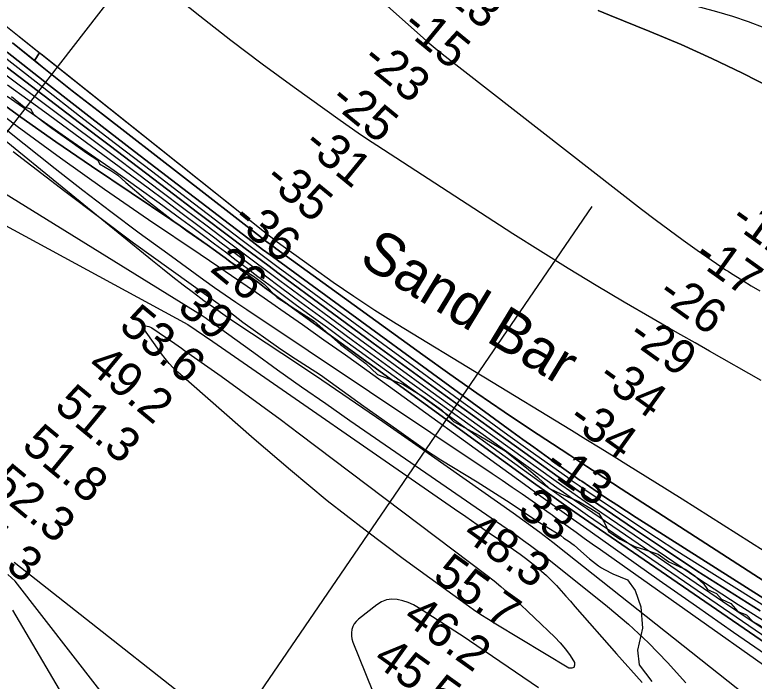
# Model space of a CAD drawing. Extents: x 3161615 to 3199515, y 867541 to 892976.
# Drawn here: x 3183730 to 3185169, y 880499 to 881796 of the extents above; entities that cross this region are included whole.
import ezdxf

# ---------------------------------------------------------------- set-up
doc = ezdxf.new("R2010")
doc.units = 0
for name, color, linetype in [('V-RIVR-EDGE', 7, 'Continuous'), ('V-RIVR-IDEN', 7, 'Continuous'), ('V-RIVR-RANG', 7, 'Continuous'), ('V-SITE-VEGE', 7, 'Continuous'), ('V-TOPO-DPTH', 7, 'Continuous'), ('V-TOPO-MAJR', 7, 'Continuous'), ('V-TOPO-MINR', 7, 'Continuous'), ('V-TOPO-WATR', 7, 'Continuous')]:
    doc.layers.add(name, color=color, linetype=linetype)

msp = doc.modelspace()

# ---------------------------------------------------------------- linework, layer by layer
at = {"layer": 'V-RIVR-EDGE'}
for points in [[(3183724, 881636.8), (3183748.3, 881617.2), (3183760.6, 881613.3), (3183766.8, 881602.8), (3183784.4, 881589), (3183802, 881575.6), (3183837.3, 881550.7), (3183869.6, 881527.7), (3183891.5, 881512.9), (3183894.9, 881506.2), (3183916.8, 881492.8), (3183931, 881483.7), (3183946.3, 881469.8), (3183984.8, 881437.3), (3184034.8, 881398.6), (3184064.8, 881375.6), (3184123.3, 881335.4), (3184153.3, 881313.4), (3184194.8, 881287.5), (3184215.2, 881271.7), (3184240.9, 881245.9), (3184277.1, 881222.5), (3184312.8, 881200), (3184363.7, 881154.5), (3184413.2, 881117.7), (3184436.1, 881096.2), (3184485.1, 881077), (3184524.2, 881053), (3184560.3, 881027.2), (3184583.7, 881004.7), (3184633.7, 880977.4), (3184684.1, 880947.7), (3184726, 880914.7), (3184747, 880896.5), (3184770.7, 880874.1), (3184792.7, 880864), (3184827.4, 880849.1), (3184851.2, 880835.3), (3184866.5, 880825.7), (3184877.9, 880807.1), (3184885.5, 880790.8), (3184908.3, 880775.5), (3184936.9, 880761.6), (3184955.5, 880755.8), (3184982.2, 880746.2), (3185002.6, 880731.4), (3185036, 880716.5), (3185053.1, 880704.1), (3185069.3, 880689.7), (3185078.3, 880677.8), (3185095.5, 880669.6), (3185105, 880658.7), (3185123.6, 880650.5)], [(3185123.6, 880650.5), (3185136.9, 880634.7), (3185154, 880628.5), (3185166.4, 880615.1), (3185180.2, 880607.4), (3185211.6, 880579.7), (3185250.2, 880553.4), (3185304, 880527.5), (3185312.6, 880525.1), (3185321.1, 880517.9), (3185333, 880514.1), (3185360.2, 880513.1), (3185368.3, 880510.7), (3185378.8, 880499.7), (3185393.6, 880492)]]:
    msp.add_lwpolyline(points, dxfattribs=at)
at = {"layer": 'V-RIVR-RANG'}
for p, q in [((3181801.2, 879095.8), (3184051.7, 882002.4)), ((3182760.7, 878360.6), (3184853.5, 881422.8))]:
    msp.add_line(p, q, dxfattribs=at)
at = {"layer": 'V-SITE-VEGE'}
msp.add_lwpolyline([(3183727.1, 881529.7), (3183827.7, 881452.8), (3183961.5, 881352.4), (3184146.9, 881219.3), (3184173.7, 881197.6), (3184243.5, 881148.8), (3184267.2, 881132.3), (3184324.8, 881095.7), (3184409.6, 881034.2), (3184472.9, 880989.5), (3184529.3, 880949.3), (3184559.2, 880930.3), (3184629.8, 880887), (3184694.2, 880846.3), (3184747.9, 880810.3), (3184761, 880802.3), (3184792.9, 880783), (3184798.6, 880777.6), (3184803.7, 880774.1), (3184809, 880770.9), (3184813.9, 880767.5), (3184818.7, 880763.8), (3184831.4, 880752), (3184848.4, 880737.5), (3184865.9, 880723.7), (3184871.6, 880719.8), (3184877.4, 880716.4), (3184893.7, 880708.2), (3184922.1, 880696.3), (3184937.2, 880675.7), (3184948.6, 880643.7), (3184951.7, 880602.2), (3184941.9, 880559.8), (3184945.3, 880531.1), (3184969.5, 880498.7)], dxfattribs=at)
at = {"layer": 'V-TOPO-DPTH'}
for points in [[(3182509.3, 882800.7), (3183017.5, 882383.2), (3183030.5, 882370.6), (3183043.7, 882358.1), (3183057.1, 882345.8), (3183070.5, 882333.6), (3183124.8, 882285.2), (3183165.5, 882249), (3183206.3, 882212.8), (3183247.2, 882176.7), (3183288.2, 882140.8), (3183553.9, 881907.9), (3183559.8, 881902.9), (3183565.6, 881897.8), (3183571.5, 881892.8), (3183577.3, 881887.8), (3183622.9, 881849.2), (3183651.7, 881825.1), (3183680.6, 881801.1), (3183709.7, 881777.4), (3183739, 881753.9), (3183778.6, 881722.3)], [(3184327.3, 881927.9), (3184524.7, 881751), (3184532.3, 881744.2), (3184540.1, 881737.6), (3184548, 881731.2), (3184555.9, 881724.8), (3184949.8, 881418), (3184976.5, 881397.6), (3185003.4, 881377.4), (3185030.6, 881357.7), (3185058, 881338.2), (3185104.2, 881306), (3185108.7, 881302.9), (3185113.3, 881299.8), (3185117.9, 881296.8), (3185122.6, 881293.9), (3185146.5, 881279), (3185163.2, 881268.9), (3185180.1, 881259)], [(3184327.3, 881927.9), (3184524.7, 881751), (3184532.3, 881744.2), (3184540.1, 881737.6), (3184548, 881731.2), (3184555.9, 881724.8), (3184949.8, 881418), (3184976.5, 881397.6), (3185003.4, 881377.4), (3185030.6, 881357.7), (3185058, 881338.2), (3185104.2, 881306), (3185108.7, 881302.9), (3185113.3, 881299.8), (3185117.9, 881296.8), (3185122.6, 881293.9), (3185146.5, 881279), (3185163.2, 881268.9), (3185180.1, 881259)], [(3185182.5, 881084.4), (3185082.1, 881141.4), (3185054, 881157.4), (3185026, 881173.4), (3184997.9, 881189.5), (3184969.9, 881205.7), (3184915.9, 881237), (3184861.1, 881269.3), (3184806.7, 881302.1), (3184752.8, 881335.8), (3184699.2, 881369.9), (3184434.5, 881541.6), (3184416.5, 881553.5), (3184398.5, 881565.6), (3184380.7, 881578), (3184363, 881590.5), (3184273.6, 881654.6), (3184211.7, 881699.9), (3184150.4, 881746), (3184090.1, 881793.2), (3184030.3, 881841.2)], [(3185182.5, 881084.4), (3185082.1, 881141.4), (3185054, 881157.4), (3185026, 881173.4), (3184997.9, 881189.5), (3184969.9, 881205.7), (3184915.9, 881237), (3184861.1, 881269.3), (3184806.7, 881302.1), (3184752.8, 881335.8), (3184699.2, 881369.9), (3184434.5, 881541.6), (3184416.5, 881553.5), (3184398.5, 881565.6), (3184380.7, 881578), (3184363, 881590.5), (3184273.6, 881654.6), (3184211.7, 881699.9), (3184150.4, 881746), (3184090.1, 881793.2), (3184030.3, 881841.2)], [(3183539.7, 881827.8), (3183856.4, 881585.9), (3183913.7, 881542.2), (3183970.9, 881498.6), (3184028.2, 881455.1), (3184085.6, 881411.6), (3184156.6, 881357.8), (3184178.5, 881341.3), (3184200.4, 881324.8), (3184222.4, 881308.5), (3184244.4, 881292.2), (3184427.7, 881157.2), (3184491.9, 881110.2), (3184556.2, 881063.3), (3184620.7, 881016.7), (3184685.4, 880970.2), (3184792.3, 880893.8), (3184803.6, 880885.8), (3184815, 880877.8), (3184826.5, 880869.9), (3184837.9, 880862), (3184935.7, 880795.3), (3184996.3, 880754.6), (3185057.3, 880714.3), (3185118.8, 880674.9), (3185180.6, 880635.9)], [(3185180.6, 880635.9), (3185118.8, 880674.9), (3185057.3, 880714.3), (3184996.3, 880754.6), (3184935.7, 880795.3), (3184837.9, 880862), (3184826.5, 880869.9), (3184815, 880877.8), (3184803.6, 880885.8), (3184792.3, 880893.8), (3184685.4, 880970.2), (3184620.7, 881016.7), (3184556.2, 881063.3), (3184491.9, 881110.2), (3184427.7, 881157.2), (3184244.4, 881292.2), (3184222.4, 881308.5), (3184200.4, 881324.8), (3184178.5, 881341.3), (3184156.6, 881357.8), (3184085.6, 881411.6), (3184028.2, 881455.1), (3183970.9, 881498.6), (3183913.7, 881542.2), (3183856.4, 881585.9), (3183539.7, 881827.8)], [(3184865.5, 881804.1), (3184887.6, 881795.2), (3184965.8, 881763.7), (3185026.5, 881738), (3185086.7, 881711.2), (3185146, 881682.4), (3185204.7, 881652.3)], [(3185204.7, 881652.3), (3185146, 881682.4), (3185086.7, 881711.2), (3185026.5, 881738), (3184965.8, 881763.7), (3184887.6, 881795.2), (3184865.5, 881804.1)], [(3183709.7, 881777.4), (3183739, 881753.9), (3184225.5, 881366), (3184228.1, 881363.9), (3184230.8, 881361.8), (3184233.6, 881359.8), (3184236.3, 881357.7), (3184309.9, 881304.1), (3184349.7, 881275.8), (3184390.1, 881248.2), (3184431, 881221.5), (3184472.5, 881195.5), (3184813.3, 880987.4), (3184841.1, 880970.3), (3184868.9, 880953.3), (3184896.6, 880936.2), (3184924.4, 880919), (3184975.7, 880887.1), (3185029, 880853.9), (3185082.2, 880820.5), (3185135.2, 880786.9), (3185188.1, 880753.1)], [(3183725.6, 881741.3), (3183783.7, 881694.6), (3183842.1, 881648.3), (3183900.9, 881602.4), (3184208.1, 881364), (3184215.6, 881358.2), (3184223.2, 881352.5), (3184230.8, 881346.8), (3184238.4, 881341.2), (3184524.4, 881134.3), (3184576.7, 881096.9), (3184629.3, 881060), (3184682.4, 881023.7), (3184735.8, 880987.9), (3184776.7, 880960.8), (3184809.9, 880939), (3184843.1, 880917.1), (3184876.4, 880895.4), (3184909.8, 880873.8), (3185352.8, 880587.6)], [(3183778.6, 881722.3), (3183768.4, 881706.9), (3183725.6, 881741.3)], [(3185462.3, 880485.9), (3184939.5, 880817.7), (3184920.4, 880830), (3184901.3, 880842.4), (3184882.4, 880854.9), (3184863.6, 880867.6), (3184833.3, 880888.2), (3184829.6, 880890.7), (3184826, 880893.2), (3184822.4, 880895.7), (3184818.8, 880898.2), (3184782.9, 880923.7), (3184761.3, 880939), (3184739.9, 880954.4), (3184718.5, 880969.8), (3184697.1, 880985.4), (3184241.3, 881318.2), (3184226.8, 881328.8), (3184212.4, 881339.5), (3184198.1, 881350.2), (3184183.8, 881361.1), (3184046, 881466.4), (3183962.9, 881530.1), (3183880.2, 881594.2), (3183797.7, 881658.7), (3183715.6, 881723.5)], [(3185462.3, 880485.9), (3184939.5, 880817.7), (3184920.4, 880830), (3184901.3, 880842.4), (3184882.4, 880854.9), (3184863.6, 880867.6), (3184833.3, 880888.2), (3184829.6, 880890.7), (3184826, 880893.2), (3184822.4, 880895.7), (3184818.8, 880898.2), (3184782.9, 880923.7), (3184761.3, 880939), (3184739.9, 880954.4), (3184718.5, 880969.8), (3184697.1, 880985.4), (3184241.3, 881318.2), (3184226.8, 881328.8), (3184212.4, 881339.5), (3184198.1, 881350.2), (3184183.8, 881361.1), (3184046, 881466.4), (3183962.9, 881530.1), (3183880.2, 881594.2), (3183797.7, 881658.7), (3183715.6, 881723.5)], [(3185352.8, 880587.6), (3184909.8, 880873.8), (3184876.4, 880895.4), (3184843.1, 880917.1), (3184809.9, 880939), (3184776.7, 880960.8), (3184735.8, 880987.9), (3184682.4, 881023.7), (3184629.3, 881060), (3184576.7, 881096.9), (3184524.4, 881134.3), (3184238.4, 881341.2), (3184230.8, 881346.8), (3184223.2, 881352.5), (3184215.6, 881358.2), (3184208.1, 881364), (3183900.9, 881602.4), (3183842.1, 881648.3), (3183783.7, 881694.6), (3183770.9, 881704.9), (3183768.4, 881706.9), (3183778.6, 881722.3), (3183781.3, 881720.2)], [(3183781.3, 881720.2), (3184225.5, 881366), (3184228.1, 881363.9), (3184230.8, 881361.8), (3184233.6, 881359.8), (3184236.3, 881357.7), (3184309.9, 881304.1), (3184349.7, 881275.8), (3184390.1, 881248.2), (3184431, 881221.5), (3184472.5, 881195.5), (3184813.3, 880987.4), (3184841.1, 880970.3), (3184868.9, 880953.3), (3184896.6, 880936.2), (3184924.4, 880919), (3184975.7, 880887.1), (3185029, 880853.9), (3185082.2, 880820.5), (3185135.2, 880786.9), (3185188.1, 880753.1)], [(3183715.8, 881659.9), (3183755.8, 881631.1), (3183795.7, 881602.1), (3183835.5, 881572.9), (3183989.6, 881459), (3184022.8, 881434.4), (3184056, 881409.6), (3184089.1, 881384.8), (3184122.2, 881359.9), (3184129.4, 881354.5), (3184158.8, 881332.3), (3184188.3, 881310.2), (3184217.9, 881288.1), (3184247.5, 881266.1), (3184287.5, 881236.3), (3184337.3, 881199.6), (3184387.1, 881163), (3184437.1, 881126.6), (3184487.1, 881090.4), (3184765.9, 880889.5), (3184784.9, 880875.9), (3184804.1, 880862.4), (3184823.3, 880849), (3184842.5, 880835.7), (3185106.9, 880654.9), (3185162.7, 880617.4), (3185218.9, 880580.5)], [(3183715.8, 881659.9), (3183755.8, 881631.1), (3183795.7, 881602.1), (3183835.5, 881572.9), (3183989.6, 881459), (3184022.8, 881434.4), (3184056, 881409.6), (3184089.1, 881384.8), (3184122.2, 881359.9), (3184129.4, 881354.5), (3184158.8, 881332.3), (3184188.3, 881310.2), (3184217.9, 881288.1), (3184247.5, 881266.1), (3184287.5, 881236.3), (3184337.3, 881199.6), (3184387.1, 881163), (3184437.1, 881126.6), (3184487.1, 881090.4), (3184765.9, 880889.5), (3184784.9, 880875.9), (3184804.1, 880862.4), (3184823.3, 880849), (3184842.5, 880835.7), (3185106.9, 880654.9), (3185162.7, 880617.4), (3185218.9, 880580.5)], [(3185364.6, 880453.9), (3184847.1, 880809.4), (3184820.1, 880828.2), (3184793.1, 880847), (3184766.3, 880866.1), (3184739.6, 880885.4), (3184256.4, 881236.1), (3184242.9, 881245.9), (3184229.5, 881255.7), (3184216.2, 881265.6), (3184202.8, 881275.5), (3184194.6, 881281.6), (3184185.4, 881288.5), (3184176.2, 881295.4), (3184167, 881302.3), (3184157.9, 881309.2), (3184148.7, 881316.1), (3184139.5, 881323), (3184130.2, 881329.8), (3184120.9, 881336.5), (3184104.7, 881348.3), (3184087.2, 881360.8), (3184069.6, 881373.2), (3184051.9, 881385.4), (3184034.1, 881397.4), (3183879.3, 881501.3), (3183810.3, 881548.5), (3183742, 881596.5), (3183674.6, 881645.7)]]:
    msp.add_lwpolyline(points, dxfattribs=at)
at = {"layer": 'V-TOPO-MAJR'}
for points in [[(3183463.2, 881753.7), (3183998.2, 881317.8), (3184017.9, 881302), (3184037.7, 881286.2), (3184057.7, 881270.7), (3184077.8, 881255.4), (3184098.1, 881240.3), (3184118.6, 881225.5), (3184139.4, 881211.1), (3184160.3, 881196.9), (3184249.9, 881137.7), (3184315.6, 881093.8), (3184381, 881049.6), (3184446, 881004.8), (3184510.8, 880959.7), (3184699.7, 880826.7), (3184725.8, 880808), (3184751.7, 880789), (3184777.2, 880769.6), (3184802.5, 880749.8), (3185152.6, 880471.8)], [(3184024.9, 880130.1), (3183726.4, 880637.2)]]:
    msp.add_lwpolyline(points, dxfattribs=at)
at = {"layer": 'V-TOPO-MINR'}
for points in [[(3185188, 881770.7), (3185158.1, 881782.6), (3185127.5, 881792.7), (3185096.4, 881801.5), (3185065.2, 881809.9), (3185034.1, 881818.8), (3185003.3, 881828.6), (3184972.7, 881838.9), (3184964, 881841.9), (3184929.5, 881855.2), (3184895.7, 881869.6), (3184862.7, 881886), (3184830.3, 881903.7), (3184749.5, 881950.7), (3184738.3, 881957.8), (3184344.4, 882420.1), (3184333.4, 882439.1), (3184322.2, 882458)], [(3184327.3, 881927.9), (3184524.7, 881751), (3184532.3, 881744.2), (3184540.1, 881737.6), (3184548, 881731.2), (3184555.9, 881724.8), (3184949.8, 881418), (3184976.5, 881397.6), (3185003.4, 881377.4), (3185030.6, 881357.7), (3185058, 881338.2), (3185104.2, 881306), (3185108.7, 881302.9), (3185113.3, 881299.8), (3185117.9, 881296.8), (3185122.6, 881293.9), (3185146.5, 881279), (3185163.2, 881268.9), (3185180.1, 881259)], [(3185182.5, 881084.4), (3185082.1, 881141.4), (3185054, 881157.4), (3185026, 881173.4), (3184997.9, 881189.5), (3184969.9, 881205.7), (3184915.9, 881237), (3184861.1, 881269.3), (3184806.7, 881302.1), (3184752.8, 881335.8), (3184699.2, 881369.9), (3184434.5, 881541.6), (3184416.5, 881553.5), (3184398.5, 881565.6), (3184380.7, 881578), (3184363, 881590.5), (3184273.6, 881654.6), (3184211.7, 881699.9), (3184150.4, 881746), (3184090.1, 881793.2), (3184030.3, 881841.2)], [(3183539.7, 881827.8), (3183856.4, 881585.9), (3183913.7, 881542.2), (3183970.9, 881498.6), (3184028.2, 881455.1), (3184085.6, 881411.6), (3184156.6, 881357.8), (3184178.5, 881341.3), (3184200.4, 881324.8), (3184222.4, 881308.5), (3184244.4, 881292.2), (3184427.7, 881157.2), (3184491.9, 881110.2), (3184556.2, 881063.3), (3184620.7, 881016.7), (3184685.4, 880970.2), (3184792.3, 880893.8), (3184803.6, 880885.8), (3184815, 880877.8), (3184826.5, 880869.9), (3184837.9, 880862), (3184935.7, 880795.3), (3184996.3, 880754.6), (3185057.3, 880714.3), (3185118.8, 880674.9), (3185180.6, 880635.9)], [(3183575, 881818.6), (3183786.8, 881653.6), (3183856.4, 881599.6), (3183926.1, 881545.7), (3183996, 881492.1), (3184066.1, 881438.7), (3184170.2, 881359.4), (3184188.3, 881345.8), (3184206.4, 881332.1), (3184224.6, 881318.6), (3184242.9, 881305.2), (3184559.2, 881073.2), (3184602.6, 881041.6), (3184645.9, 881010.1), (3184689.5, 880978.8), (3184733.1, 880947.6), (3184805.5, 880896), (3184813, 880890.7), (3184820.5, 880885.5), (3184828, 880880.3), (3184835.6, 880875.1), (3184899.3, 880831.8), (3184938.8, 880805.2), (3184978.6, 880778.9), (3185018.6, 880753), (3185058.8, 880727.5), (3185448.5, 880482.8)], [(3185204.7, 881652.3), (3185146, 881682.4), (3185086.7, 881711.2), (3185026.5, 881738), (3184965.8, 881763.7), (3184887.6, 881795.2), (3184865.5, 881804.1)], [(3183565.2, 881789.7), (3183924.2, 881520.7), (3183969.3, 881486.9), (3184014.4, 881453.1), (3184059.4, 881419.2), (3184104.3, 881385.3), (3184143, 881356.1), (3184168.6, 881336.8), (3184194.4, 881317.5), (3184220.1, 881298.3), (3184246, 881279.1), (3184332, 881215.5), (3184401, 881164.7), (3184470.1, 881114.2), (3184539.4, 881063.9), (3184608.9, 881013.8), (3184779.1, 880891.7), (3184794.3, 880880.8), (3184809.5, 880870.1), (3184824.9, 880859.4), (3184840.2, 880848.9), (3184981.9, 880752.1), (3185059.5, 880699.9), (3185137.6, 880648.5), (3185216.5, 880598.3)], [(3183709.7, 881777.4), (3183739, 881753.9), (3184225.5, 881366), (3184228.1, 881363.9), (3184230.8, 881361.8), (3184233.6, 881359.8), (3184236.3, 881357.7), (3184309.9, 881304.1), (3184349.7, 881275.8), (3184390.1, 881248.2), (3184431, 881221.5), (3184472.5, 881195.5), (3184813.3, 880987.4), (3184841.1, 880970.3), (3184868.9, 880953.3), (3184896.6, 880936.2), (3184924.4, 880919), (3184975.7, 880887.1), (3185029, 880853.9), (3185082.2, 880820.5), (3185135.2, 880786.9), (3185188.1, 880753.1)], [(3183499.9, 881742), (3183808.5, 881497.2), (3183862.7, 881454.8), (3183917.3, 881413), (3183972.4, 881371.8), (3184027.9, 881331.2), (3184098.3, 881280.3), (3184118.9, 881265.6), (3184139.6, 881251), (3184160.5, 881236.7), (3184181.5, 881222.5), (3184658.9, 880903.7), (3184678.6, 880890.4), (3184698.2, 880877.1), (3184717.6, 880863.6), (3184737.1, 880850.1), (3184771.9, 880825.5), (3184773.8, 880824.1), (3184775.8, 880822.8), (3184779.6, 880820), (3184807, 880800.2), (3184822.6, 880789), (3184838.2, 880777.8), (3184853.9, 880766.6), (3184869.6, 880755.5), (3185377.4, 880396.2)], [(3185352.8, 880587.6), (3184909.8, 880873.8), (3184876.4, 880895.4), (3184843.1, 880917.1), (3184809.9, 880939), (3184776.7, 880960.8), (3184735.8, 880987.9), (3184682.4, 881023.7), (3184629.3, 881060), (3184576.7, 881096.9), (3184524.4, 881134.3), (3184238.4, 881341.2), (3184230.8, 881346.8), (3184223.2, 881352.5), (3184215.6, 881358.2), (3184208.1, 881364), (3183900.9, 881602.4), (3183842.1, 881648.3), (3183783.7, 881694.6), (3183725.6, 881741.3)], [(3183715.6, 881723.5), (3183797.7, 881658.7), (3183880.2, 881594.2), (3183962.9, 881530.1), (3184046, 881466.4), (3184183.8, 881361.1), (3184198.1, 881350.2), (3184212.4, 881339.5), (3184226.8, 881328.8), (3184241.3, 881318.2), (3184697.1, 880985.4), (3184718.5, 880969.8), (3184739.9, 880954.4), (3184761.3, 880939), (3184782.9, 880923.7), (3184818.8, 880898.2), (3184822.4, 880895.7), (3184826, 880893.2), (3184829.6, 880890.7), (3184833.3, 880888.2), (3184863.6, 880867.6), (3184882.4, 880854.9), (3184901.3, 880842.4), (3184920.4, 880830), (3184939.5, 880817.7), (3185462.3, 880485.9)], [(3183366.1, 881661.8), (3184094.9, 881210.9), (3184098.6, 881208.2), (3184102.3, 881205.5), (3184106, 881202.9), (3184109.6, 881200.2), (3184195.2, 881138.6), (3184241.7, 881105.2), (3184288.4, 881072.1), (3184335.3, 881039.3), (3184382.3, 881006.6), (3184707, 880782.6), (3184720.3, 880773.2), (3184733.5, 880763.6), (3184746.5, 880753.8), (3184759.4, 880743.7), (3184883.6, 880644.6), (3184924.3, 880610.1), (3184963.5, 880574.1), (3185000.5, 880535.8), (3185036, 880496.1)], [(3183651.7, 881642.7), (3183735.1, 881579.5), (3183819.2, 881517.4), (3183904.6, 881457), (3183990.7, 881397.7), (3184090.9, 881330.2), (3184127.5, 881305.4), (3184164, 881280.5), (3184200.4, 881255.5), (3184236.7, 881230.4), (3184248.1, 881222.4), (3184290, 881193.2), (3184331.8, 881163.7), (3184373.4, 881134.1), (3184415, 881104.3), (3184722.2, 880882.4), (3184754, 880859.6), (3184785.8, 880836.8), (3184817.6, 880814.1), (3184849.5, 880791.4), (3184984.2, 880696.1), (3185056.3, 880645.4), (3185128.6, 880594.8), (3185201.2, 880544.7)], [(3183674.6, 881645.7), (3183742, 881596.5), (3183810.3, 881548.5), (3183879.3, 881501.3), (3184034.1, 881397.4), (3184051.9, 881385.4), (3184069.6, 881373.2), (3184087.2, 881360.8), (3184104.7, 881348.3), (3184120.9, 881336.5), (3184130.2, 881329.8), (3184139.5, 881323), (3184148.7, 881316.1), (3184157.9, 881309.2), (3184167, 881302.3), (3184176.2, 881295.4), (3184185.4, 881288.5), (3184194.6, 881281.6), (3184202.8, 881275.5), (3184216.2, 881265.6), (3184229.5, 881255.7), (3184242.9, 881245.9), (3184256.4, 881236.1), (3184739.6, 880885.4), (3184766.3, 880866.1), (3184793.1, 880847), (3184820.1, 880828.2), (3184847.1, 880809.4), (3185364.6, 880453.9)], [(3183715.1, 881637.8), (3183762, 881605), (3183835.6, 881554.3), (3183879.7, 881523.6), (3183923.7, 881492.7), (3183967.4, 881461.4), (3184011, 881429.9), (3184055.1, 881397.6), (3184076.5, 881382), (3184097.7, 881366.3), (3184118.9, 881350.5), (3184140, 881334.6), (3184161.1, 881318.7), (3184182.3, 881302.8), (3184203.4, 881286.9), (3184224.6, 881271.1), (3184244.5, 881256.3), (3184275.7, 881233.2), (3184307, 881210.1), (3184338.4, 881187.2), (3184369.8, 881164.4), (3184752.7, 880887.4), (3184775.6, 880871), (3184798.6, 880854.7), (3184821.7, 880838.6), (3184844.8, 880822.6), (3185234.4, 880555.5)], [(3183335.5, 881590.5), (3184067.1, 881193.5), (3184083.2, 881182.3), (3184099.3, 881171.1), (3184115.4, 881160), (3184585.6, 880834.7), (3184607.7, 880819.4), (3184629.9, 880804.1)], [(3183990.9, 881189.6), (3183994, 881188.3), (3183996.8, 881186.7), (3184041.6, 881156.1), (3184047.9, 881151.7), (3184054.3, 881147.2), (3184060.7, 881142.8), (3184067, 881138.3), (3184131.6, 881092.6), (3184170, 881065), (3184208.4, 881037.2), (3184246.4, 881009.1), (3184284.3, 880980.8), (3184649.4, 880704.9), (3184662.9, 880694.3), (3184676.2, 880683.4), (3184689.1, 880672), (3184701.7, 880660.4), (3184780.7, 880585), (3184791.6, 880573.7), (3184801.7, 880561.8), (3184810.8, 880549.2), (3184819.2, 880535.9), (3184819.4, 880530.1), (3184817.9, 880526.1), (3184813.8, 880524.6), (3184807.9, 880524.9), (3184666.4, 880610), (3184651.7, 880619.2), (3184637.1, 880628.5), (3184622.8, 880638.3), (3184608.7, 880648.3), (3184486.2, 880737.5), (3184411.7, 880793.3), (3184338.3, 880850.5), (3184266.6, 880909.6), (3184195.9, 880970.1), (3184047.3, 881100.9), (3184038.6, 881109.1), (3184030.3, 881117.7), (3184022.7, 881126.9), (3184015.5, 881136.4), (3183981.6, 881184.8), (3183981.1, 881186.8), (3183981.3, 881188.5), (3183982.6, 881189.6), (3183984.5, 881190.5), (3183987.8, 881190.2), (3183990.9, 881189.6)], [(3184629.9, 880804.1), (3184652.1, 880788.7), (3184674.3, 880773.4), (3184713.3, 880746.6), (3184716, 880744.7), (3184718.7, 880742.8), (3184721.3, 880740.8), (3184723.9, 880738.7), (3184744.4, 880722.3), (3184754.8, 880713.6), (3184764.9, 880704.6), (3184774.6, 880695.1), (3184784, 880685.2), (3184793.1, 880675.1), (3184802.2, 880665), (3184811.2, 880654.8), (3184820.1, 880644.6), (3184900.7, 880552.2), (3184950.6, 880496.4)], [(3184203.1, 880356.8), (3183728.8, 880730.4)], [(3184216.2, 880069.2), (3183731.1, 880694), (3183716.9, 880706.9)], [(3184749.5, 880486.2), (3184615.2, 880577.6), (3184610.4, 880580.9), (3184605.5, 880584.2), (3184600.6, 880587.4), (3184595.7, 880590.6), (3184515.6, 880642.3), (3184505.9, 880647.8), (3184495.8, 880652.4), (3184485.3, 880655.8), (3184474.4, 880658.3), (3184463.7, 880658.7), (3184453.4, 880657.4), (3184443.7, 880653.6), (3184434.5, 880648.1), (3184398.8, 880619.9), (3184394.4, 880615.6), (3184390.7, 880610.9), (3184388, 880605.5), (3184386.1, 880599.7), (3184385.3, 880593.5), (3184385.3, 880587.5), (3184386.3, 880581.5), (3184388.1, 880575.5), (3184438.7, 880450.3)]]:
    msp.add_lwpolyline(points, dxfattribs=at)
at = {"layer": 'V-TOPO-WATR'}
msp.add_lwpolyline([(3183715.8, 881659.9), (3183755.8, 881631.1), (3183795.7, 881602.1), (3183835.5, 881572.9), (3183989.6, 881459), (3184022.8, 881434.4), (3184056, 881409.6), (3184089.1, 881384.8), (3184122.2, 881359.9), (3184129.4, 881354.5), (3184158.8, 881332.3), (3184188.3, 881310.2), (3184217.9, 881288.1), (3184247.5, 881266.1), (3184287.5, 881236.3), (3184337.3, 881199.6), (3184387.1, 881163), (3184437.1, 881126.6), (3184487.1, 881090.4), (3184765.9, 880889.5), (3184784.9, 880875.9), (3184804.1, 880862.4), (3184823.3, 880849), (3184842.5, 880835.7), (3185106.9, 880654.9), (3185162.7, 880617.4), (3185218.9, 880580.5)], dxfattribs=at)

# ---------------------------------------------------------------- texts
at = {"layer": 'V-RIVR-IDEN'}
msp.add_text('Sand Bar', height=83, rotation=328.6713, dxfattribs=at).set_placement((3184397.2, 881312.9))
at = {"layer": 'V-RIVR-RANG'}
for s, rotation, p in [('-13', 320.6322, (3184542.7, 881847.4)), ('-15', 320.6322, (3184480.4, 881769.2)), ('-23', 320.6322, (3184402.5, 881703.7)), ('-25', 320.6322, (3184340.2, 881625.5)), ('-31', 320.6322, (3184288.3, 881538.7)), ('-35', 320.6322, (3184212.8, 881471.3)), ('-36', 320.6322, (3184150.4, 881393.1)), ('-11', 324.305, (3185118.9, 881391)), ('26', 320.6322, (3184107.7, 881298.8)), ('-17', 324.305, (3185047.4, 881319.3)), ('-26', 324.305, (3184977.7, 881246.2)), ('39', 320.6322, (3184044, 881221.8)), ('53.6', 320.4083, (3183930.3, 881186.3)), ('-29', 324.305, (3184919.8, 881164.7)), ('49.2', 320.4083, (3183868.1, 881107.9)), ('-34', 324.305, (3184861.3, 881083.6)), ('51.3', 320.4083, (3183804.6, 881030.7)), ('-34', 324.305, (3184803.2, 881002.2)), ('51.8', 320.4083, (3183741.1, 880953.5)), ('-13', 324.305, (3184756.5, 880912.6)), ('52.3', 320.4083, (3183677.5, 880876.3)), ('33', 324.305, (3184705.7, 880826)), ('51.3', 320.4083, (3183614, 880799)), ('48.3', 324.3483, (3184598.9, 880779.5)), ('55.7', 324.3483, (3184540.8, 880698.1)), ('46.2', 324.3483, (3184482.8, 880616.7)), ('45.5', 324.3483, (3184424.7, 880535.3))]:
    msp.add_text(s, height=67, rotation=rotation, dxfattribs=at).set_placement(p)

doc.saveas('drawing.dxf')
